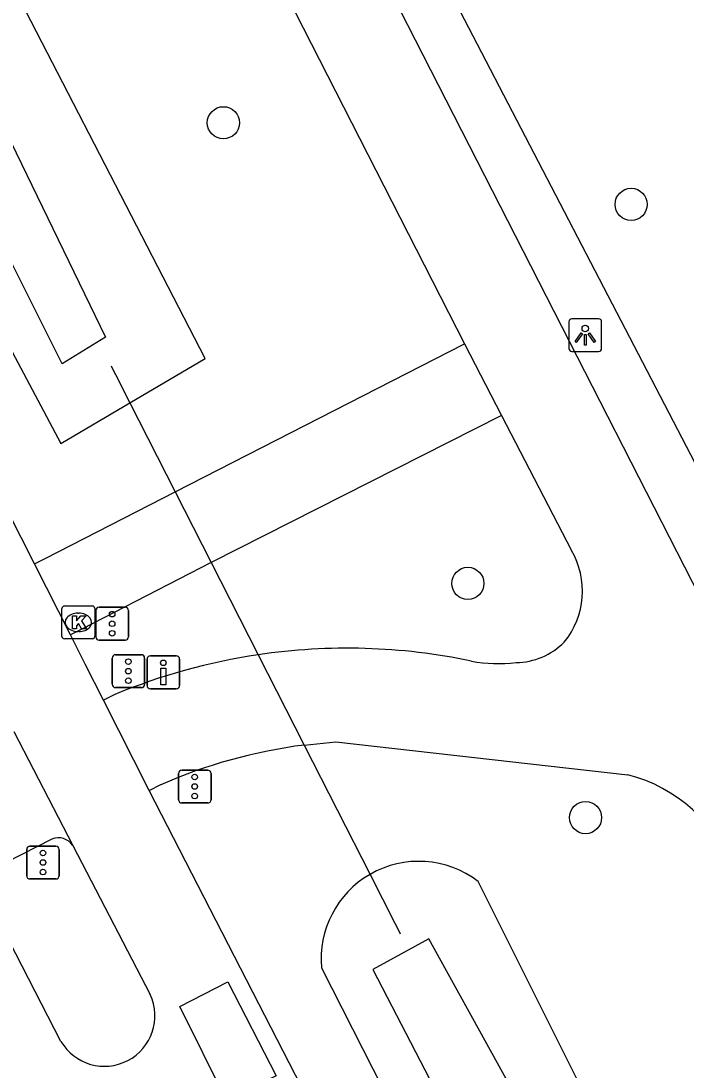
# Model space of a CAD drawing. Extents: x 159353 to 160616, y 385893 to 387321.
# Drawn here: x 159774.94 to 159795.17, y 386548.78 to 386580.69 of the extents above; entities that cross this region are included whole.
import ezdxf

# ---------------------------------------------------------------- set-up
doc = ezdxf.new("R2010")
doc.units = 0
for name, color, linetype in [('IMGEO_Berm_groen', 7, 'Continuous'), ('IMGEO_Boom', 7, 'Continuous'), ('IMGEO_Drukknoppaal', 7, 'Continuous'), ('IMGEO_Duiker', 7, 'Continuous'), ('IMGEO_Fietspad_gesloten', 7, 'Continuous'), ('IMGEO_Kolk', 7, 'Continuous'), ('IMGEO_Lichtpunt', 7, 'Continuous'), ('IMGEO_Rijbaan_lokaal_gesloten', 7, 'Continuous'), ('IMGEO_Verkeersregelinstallatiepaal', 7, 'Continuous'), ('IMGEO_Voetpad_open', 7, 'Continuous'), ('IMGEO_Waterloop', 7, 'Continuous')]:
    doc.layers.add(name, color=color, linetype=linetype)

msp = doc.modelspace()

# ---------------------------------------------------------------- linework, layer by layer
at = {"layer": 'IMGEO_Berm_groen'}
for points in [[(159750.739, 386625.518), (159749.791, 386624.879), (159747.519, 386623.348), (159749.402, 386619.536), (159767.261, 386584.583), (159776.147, 386567.841), (159778.249, 386569.078), (159780.543, 386570.427), (159773.159, 386584.718), (159772.521, 386593.855)], [(159798.508, 386535.187), (159788.842, 386554.515)], [(159784.079, 386551.883), (159805.042, 386510.645), (159813.407, 386494.686), (159815.016, 386493.069), (159816.072, 386491.213), (159815.971, 386489.731), (159828.529, 386464.624)]]:
    msp.add_lwpolyline(points, dxfattribs=at)
for centre, radius, start, end in [((159787.037, 386552.156), 2.971, 52.5771, 119.9012), ((159787.036, 386552.156), 2.97, 119.8927, 185.2839)]:
    msp.add_arc(centre, radius, start, end, dxfattribs=at)
at = {"layer": 'IMGEO_Boom'}
for centre in [(159781.095, 386577.598), (159793.498, 386575.114), (159788.533, 386563.584), (159792.112, 386556.457)]:
    msp.add_circle(centre, 0.489, dxfattribs=at)
at = {"layer": 'IMGEO_Drukknoppaal'}
for p, q in [((159778.773, 386560.477), (159778.773, 386561.277)), ((159778.773, 386561.277), (159778.773, 386560.477)), ((159778.873, 386561.377), (159779.663, 386561.377)), ((159779.663, 386561.377), (159778.873, 386561.377)), ((159779.763, 386561.277), (159779.763, 386560.477)), ((159779.763, 386560.477), (159779.763, 386561.277)), ((159779.663, 386560.377), (159778.873, 386560.377)), ((159778.873, 386560.377), (159779.663, 386560.377))]:
    msp.add_line(p, q, dxfattribs=at)
msp.add_lwpolyline([(159779.343, 386561.002), (159779.343, 386560.502), (159779.193, 386560.502), (159779.193, 386561.002), (159779.343, 386561.002)], dxfattribs=at)
msp.add_circle((159779.268, 386561.167), 0.085, dxfattribs=at)
for centre, start, end in [((159778.873, 386561.277), 90, 180), ((159778.873, 386561.277), 90, 180), ((159779.663, 386561.277), 0, 90), ((159779.663, 386561.277), 360, 90), ((159778.873, 386560.477), 180, 270), ((159778.873, 386560.477), 180, 270), ((159779.663, 386560.477), 270, 0), ((159779.663, 386560.477), 270, 0)]:
    msp.add_arc(centre, 0.1, start, end, dxfattribs=at)
at = {"layer": 'IMGEO_Duiker'}
msp.add_lwpolyline([(159777.678, 386570.199), (159777.744, 386570.069), (159777.812, 386569.935), (159778.249, 386569.078), (159779.629, 386566.369), (159780.726, 386564.215), (159782.153, 386561.412), (159783.552, 386558.666), (159785.556, 386554.731), (159786.311, 386553.247), (159786.378, 386553.116), (159786.476, 386552.924)], dxfattribs=at)
at = {"layer": 'IMGEO_Fietspad_gesloten'}
for points in [[(159682.71, 386784.054), (159758.813, 386635.137), (159796.533, 386561.328)], [(159757.502, 386631.446), (159788.426, 386570.875)], [(159788.426, 386570.875), (159789.556, 386568.692)], [(159789.556, 386568.692), (159791.68, 386564.586)], [(159777.797, 386560.204), (159777.448, 386560.027)], [(159783.552, 386558.666), (159784.52, 386558.761), (159793.402, 386557.76)], [(159778.839, 386557.281), (159779.192, 386557.46)], [(159775.878, 386555.803), (159774.019, 386554.862)]]:
    msp.add_lwpolyline(points, dxfattribs=at)
for centre, radius, start, end in [((159789.587, 386563.347), 2.433, 320.4321, 30.6291), ((159789.966, 386563.281), 2.107, 270.8438, 315.232), ((159784.857, 386543.238), 18.374, 78.1265, 98.4642), ((159784.867, 386543.169), 18.444, 98.4606, 112.5388), ((159789.468, 386565.743), 4.6, 259.6037, 276.6033), ((159785.59, 386542.813), 15.983, 97.3262, 113.5973), ((159792.224, 386553.206), 4.704, 20.5358, 75.4956), ((159776.075, 386555.317), 0.525, 33.3074, 112.1077)]:
    msp.add_arc(centre, radius, start, end, dxfattribs=at)
at = {"layer": 'IMGEO_Kolk'}
for p, q in [((159776.183, 386561.971), (159776.183, 386562.823)), ((159776.258, 386562.897), (159777.11, 386562.897)), ((159777.184, 386562.823), (159777.184, 386561.971)), ((159776.671, 386562.677), (159776.696, 386562.677)), ((159776.694, 386562.117), (159776.669, 386562.117)), ((159777.11, 386561.897), (159776.258, 386561.897))]:
    msp.add_line(p, q, dxfattribs=at)
for points in [[(159776.183, 386561.971), (159776.183, 386562.823)], [(159776.258, 386562.897), (159777.11, 386562.897)], [(159777.184, 386562.823), (159777.184, 386561.971)], [(159776.504, 386562.597), (159776.627, 386562.597), (159776.627, 386562.446), (159776.757, 386562.597), (159776.921, 386562.597), (159776.775, 386562.446), (159776.928, 386562.197), (159776.776, 386562.197), (159776.691, 386562.361), (159776.627, 386562.294), (159776.627, 386562.197), (159776.504, 386562.197), (159776.504, 386562.597)], [(159777.11, 386561.897), (159776.258, 386561.897)]]:
    msp.add_lwpolyline(points, dxfattribs=at)
for centre, start, end in [((159776.26, 386562.821), 91.552, 178.448), ((159776.26, 386562.821), 91.552, 178.448), ((159777.108, 386562.821), 1.552, 88.448), ((159777.108, 386562.821), 1.552, 88.448), ((159776.26, 386561.973), 181.552, 268.448), ((159776.26, 386561.973), 181.552, 268.448), ((159777.108, 386561.973), 271.552, 358.448), ((159777.108, 386561.973), 271.552, 358.448)]:
    msp.add_arc(centre, 0.0765, start, end, dxfattribs=at)
for centre, major_axis, ratio, start_param, end_param in [((159776.67, 386562.397), (-0.387, 0.002), 0.722429, 4.712389, 7.853982), ((159776.695, 386562.397), (-0.39, 0.002), 0.717154, 1.570796, 4.712389)]:
    msp.add_ellipse(centre, major_axis=major_axis, ratio=ratio, start_param=start_param, end_param=end_param, dxfattribs=at)
at = {"layer": 'IMGEO_Lichtpunt'}
for p, q in [((159791.605, 386571.54), (159791.605, 386570.733)), ((159791.605, 386571.54), (159791.605, 386570.733)), ((159792.507, 386571.635), (159791.699, 386571.635)), ((159792.507, 386571.635), (159791.699, 386571.635)), ((159792.601, 386570.733), (159792.601, 386571.54)), ((159792.601, 386570.733), (159792.601, 386571.54)), ((159791.699, 386570.639), (159792.507, 386570.639)), ((159791.699, 386570.639), (159792.507, 386570.639))]:
    msp.add_line(p, q, dxfattribs=at)
for points in [[(159791.979, 386571.204), (159792.018, 386571.176), (159791.83, 386570.914), (159791.792, 386570.941), (159791.979, 386571.204)], [(159792.081, 386571.156), (159792.128, 386571.156), (159792.128, 386570.834), (159792.081, 386570.834), (159792.081, 386571.156)], [(159792.191, 386571.176), (159792.229, 386571.203), (159792.416, 386570.941), (159792.377, 386570.913), (159792.191, 386571.176)]]:
    msp.add_lwpolyline(points, dxfattribs=at)
msp.add_circle((159792.104, 386571.338), 0.0994, dxfattribs=at)
for centre, start, end in [((159791.699, 386571.54), 90, 180), ((159791.699, 386571.54), 90, 180), ((159792.507, 386571.54), 0, 90), ((159792.507, 386571.54), 0, 90), ((159791.699, 386570.733), 180, 270), ((159791.699, 386570.733), 180, 270), ((159792.507, 386570.733), 270, 0), ((159792.507, 386570.733), 270, 360)]:
    msp.add_arc(centre, 0.0946, start, end, dxfattribs=at)
at = {"layer": 'IMGEO_Rijbaan_lokaal_gesloten'}
for points in [[(159775.346, 386564.177), (159767.715, 386579.24), (159760.048, 386594.429), (159751.377, 386611.341), (159744.434, 386624.88)], [(159776.439, 386562.02), (159775.346, 386564.177)], [(159777.448, 386560.027), (159776.891, 386561.126), (159776.439, 386562.02)], [(159778.839, 386557.281), (159777.448, 386560.027)], [(159774.715, 386559.08), (159776.514, 386555.605)], [(159828.146, 386461.016), (159818.737, 386479.588), (159803.611, 386509.06), (159794.04, 386527.707), (159778.839, 386557.281)], [(159776.514, 386555.605), (159778.868, 386551.071)], [(159776.153, 386549.65), (159773.791, 386554.234)], [(159779.772, 386550.713), (159781.232, 386551.466), (159782.702, 386548.606), (159781.177, 386547.874), (159779.772, 386550.713)]]:
    msp.add_lwpolyline(points, dxfattribs=at)
msp.add_arc((159777.476, 386550.426), 1.534, 210.3839, 24.8702, dxfattribs=at)
at = {"layer": 'IMGEO_Verkeersregelinstallatiepaal'}
for p, q in [((159777.215, 386561.956), (159777.215, 386562.756)), ((159777.215, 386562.756), (159777.215, 386561.956)), ((159777.315, 386562.856), (159778.105, 386562.856)), ((159778.105, 386562.856), (159777.315, 386562.856)), ((159778.205, 386562.756), (159778.205, 386561.956)), ((159778.205, 386561.956), (159778.205, 386562.756)), ((159778.105, 386561.856), (159777.315, 386561.856)), ((159777.315, 386561.856), (159778.105, 386561.856)), ((159777.709, 386560.513), (159777.709, 386561.313)), ((159777.709, 386561.313), (159777.709, 386560.513)), ((159777.809, 386561.413), (159778.599, 386561.413)), ((159778.599, 386561.413), (159777.809, 386561.413)), ((159778.699, 386561.313), (159778.699, 386560.513)), ((159778.699, 386560.513), (159778.699, 386561.313)), ((159778.599, 386560.413), (159777.809, 386560.413)), ((159777.809, 386560.413), (159778.599, 386560.413)), ((159779.728, 386557.003), (159779.728, 386557.803)), ((159779.728, 386557.803), (159779.728, 386557.003)), ((159779.828, 386557.903), (159780.618, 386557.903)), ((159780.618, 386557.903), (159779.828, 386557.903)), ((159780.718, 386557.803), (159780.718, 386557.003)), ((159780.718, 386557.003), (159780.718, 386557.803)), ((159780.618, 386556.903), (159779.828, 386556.903)), ((159779.828, 386556.903), (159780.618, 386556.903)), ((159775.111, 386554.691), (159775.111, 386555.491)), ((159775.111, 386555.491), (159775.111, 386554.691)), ((159775.211, 386555.591), (159776.001, 386555.591)), ((159776.001, 386555.591), (159775.211, 386555.591)), ((159776.101, 386555.491), (159776.101, 386554.691)), ((159776.101, 386554.691), (159776.101, 386555.491)), ((159776.001, 386554.591), (159775.211, 386554.591)), ((159775.211, 386554.591), (159776.001, 386554.591))]:
    msp.add_line(p, q, dxfattribs=at)
for centre in [(159777.71, 386562.646), (159777.71, 386562.356), (159777.71, 386562.066), (159778.204, 386561.203), (159778.204, 386560.913), (159778.204, 386560.623), (159780.223, 386557.693), (159780.223, 386557.403), (159780.223, 386557.113), (159775.606, 386555.381), (159775.606, 386555.091), (159775.606, 386554.801)]:
    msp.add_circle(centre, 0.085, dxfattribs=at)
for centre, start, end in [((159777.315, 386562.756), 90, 180), ((159777.315, 386562.756), 90, 180), ((159778.105, 386562.756), 0, 90), ((159778.105, 386562.756), 360, 90), ((159777.315, 386561.956), 180, 270), ((159777.315, 386561.956), 180, 270), ((159778.105, 386561.956), 270, 0), ((159778.105, 386561.956), 270, 0), ((159777.809, 386561.313), 90, 180), ((159777.809, 386561.313), 90, 180), ((159778.599, 386561.313), 0, 90), ((159778.599, 386561.313), 360, 90), ((159777.809, 386560.513), 180, 270), ((159777.809, 386560.513), 180, 270), ((159778.599, 386560.513), 270, 0), ((159778.599, 386560.513), 270, 0), ((159779.828, 386557.803), 90, 180), ((159779.828, 386557.803), 90, 180), ((159780.618, 386557.803), 0, 90), ((159780.618, 386557.803), 360, 90), ((159779.828, 386557.003), 180, 270), ((159779.828, 386557.003), 180, 270), ((159780.618, 386557.003), 270, 0), ((159780.618, 386557.003), 270, 0), ((159775.211, 386555.491), 90, 180), ((159775.211, 386555.491), 90, 180), ((159776.001, 386555.491), 0, 90), ((159776.001, 386555.491), 360, 90), ((159775.211, 386554.691), 180, 270), ((159775.211, 386554.691), 180, 270), ((159776.001, 386554.691), 270, 0), ((159776.001, 386554.691), 270, 0)]:
    msp.add_arc(centre, 0.1, start, end, dxfattribs=at)
at = {"layer": 'IMGEO_Voetpad_open'}
for points in [[(159797.7, 386562.907), (159778.634, 386599.588), (159777.398, 386602.033)], [(159775.346, 386564.177), (159775.69, 386564.351), (159779.629, 386566.369), (159788.426, 386570.875)], [(159789.556, 386568.692), (159780.726, 386564.215), (159776.785, 386562.195), (159776.439, 386562.02)]]:
    msp.add_lwpolyline(points, dxfattribs=at)
at = {"layer": 'IMGEO_Waterloop'}
for points in [[(159749.978, 386622.688), (159751.936, 386623.497), (159757.212, 386612.433), (159760.957, 386606.561), (159766.616, 386601.369), (159769.51, 386595.752), (159771.425, 386583.624), (159777.51, 386571.071), (159776.191, 386570.263), (159749.978, 386622.688)], [(159785.638, 386551.837), (159829.084, 386468.007), (159830.914, 386468.859), (159808.446, 386514.561), (159787.34, 386552.773), (159785.638, 386551.837)]]:
    msp.add_lwpolyline(points, dxfattribs=at)

doc.saveas('drawing.dxf')
